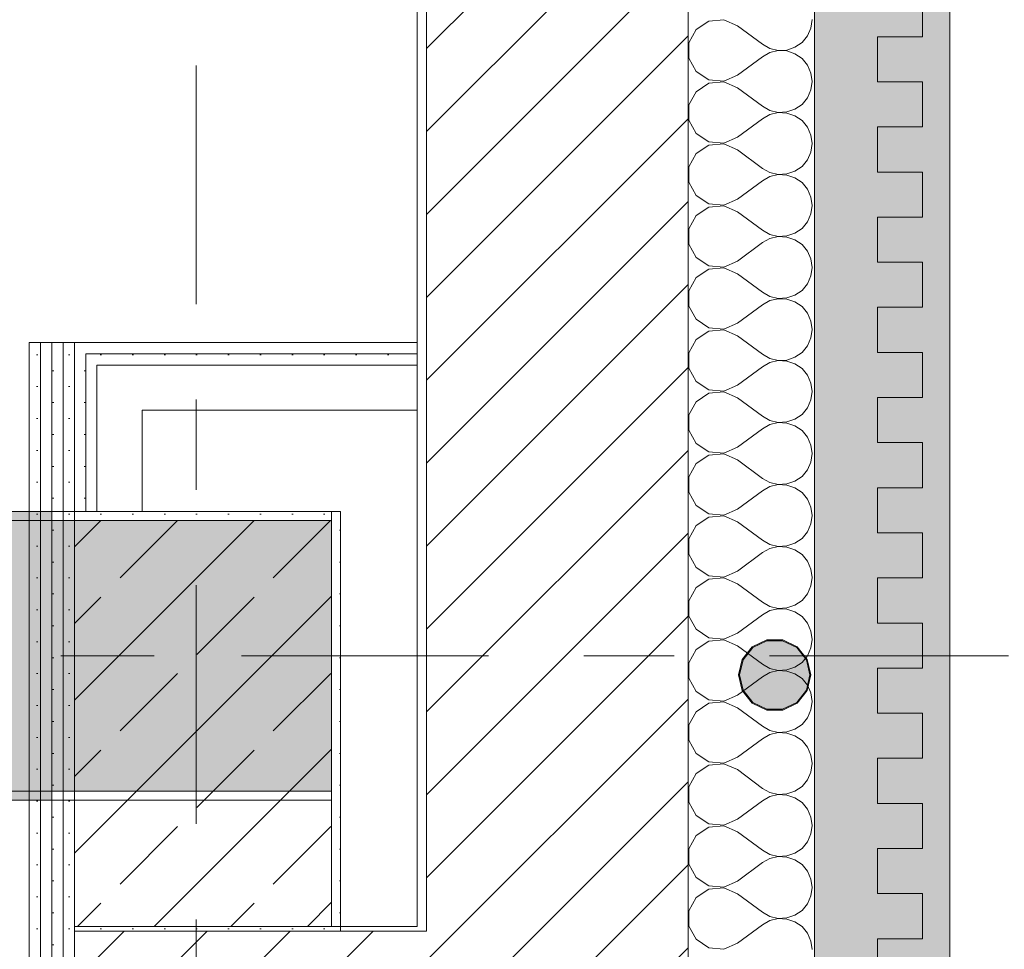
# Model space of a CAD drawing. Header units: metres. Extents: x -3.6 to 84.5, y -11 to 16.8.
# Tile 630 of 656: x 61.5 to 62.6, y 0.2 to 1.3. Entities that reach past the tile are written whole.
import ezdxf

# ---------------------------------------------------------------- set-up
doc = ezdxf.new("R2010")
doc.units = ezdxf.units.M
doc.header["$MEASUREMENT"] = 0
for name, pattern in [('Achse', [0.2, 0.1, -0.05, 0, -0.05]), ('Strichlinie doppelt', [0.546806, 0.264583, -0.105833, 0.070556, -0.105833]), ('Wipeout_Contour', [1, 0, -1])]:
    doc.linetypes.add(name, pattern=pattern)
for name, color, linetype in [('301 - Elemente.Linie', 7, 'Continuous'), ('302 - Elemente.Schraffur', 7, 'Continuous'), ('451 - Universal.Achsen Raster', 7, 'Continuous'), ('605 - Struktur.Wand Innen', 7, 'Continuous'), ('607 - Struktur.Stütze', 7, 'Continuous'), ('608 - Struktur.Träger', 7, 'Continuous')]:
    doc.layers.add(name, color=color, linetype=linetype)
pattern_1 = [(45, (0, 0), (-0.01767767, 0.01767767), [0, -0.025])]
pattern_2 = [(45, (0, 0), (-0.08485281, 0.08485281), []), (45, (-0.04243, 0.04243), (-0.08485281, 0.08485281), [0.09, -0.03])]

# ---------------------------------------------------------------- blocks, each defined once
blk = doc.blocks.new('*X1')
at = {"layer": '302 - Elemente.Schraffur', "color": 7, "linetype": 'Continuous', "lineweight": 5}
for p, q in [((62.3145, 1.2552), (62.2979, 1.2536)), ((62.33, 1.2487), (62.3145, 1.2552)), ((62.4112, 1.2462), (62.4125, 1.2556)), ((62.2839, 1.2444), (62.276, 1.2296)), ((62.2979, 1.2536), (62.2839, 1.2444)), ((62.33, 1.2487), (62.3575, 1.2281)), ((62.4073, 1.2375), (62.4112, 1.2462)), ((62.4013, 1.2302), (62.4073, 1.2375)), ((62.276, 1.2296), (62.276, 1.2129)), ((62.3575, 1.2281), (62.3658, 1.2235)), ((62.3658, 1.2235), (62.375, 1.2214)), ((62.3845, 1.2218), (62.3935, 1.2249)), ((62.3935, 1.2249), (62.4013, 1.2302)), ((62.276, 1.2129), (62.2839, 1.1981)), ((62.33, 1.1938), (62.3575, 1.2144)), ((62.3658, 1.219), (62.3575, 1.2144)), ((62.375, 1.2211), (62.3658, 1.219)), ((62.375, 1.2214), (62.3845, 1.2218)), ((62.3845, 1.2207), (62.375, 1.2211)), ((62.3935, 1.2176), (62.3845, 1.2207)), ((62.4013, 1.2122), (62.3935, 1.2176)), ((62.4073, 1.2049), (62.4013, 1.2122)), ((62.4112, 1.1963), (62.4073, 1.2049)), ((62.2839, 1.1981), (62.2979, 1.1889)), ((62.3145, 1.1873), (62.33, 1.1938)), ((62.4125, 1.1869), (62.4112, 1.1963)), ((62.2979, 1.1849), (62.2839, 1.1756)), ((62.2979, 1.1889), (62.3145, 1.1873)), ((62.3145, 1.1865), (62.2979, 1.1849)), ((62.33, 1.18), (62.3145, 1.1865)), ((62.33, 1.18), (62.3575, 1.1594)), ((62.4112, 1.1775), (62.4125, 1.1869)), ((62.2839, 1.1756), (62.276, 1.1609)), ((62.4013, 1.1615), (62.4073, 1.1688)), ((62.4073, 1.1688), (62.4112, 1.1775)), ((62.276, 1.1609), (62.276, 1.1441)), ((62.3575, 1.1594), (62.3658, 1.1548)), ((62.3935, 1.1561), (62.4013, 1.1615)), ((62.3658, 1.1502), (62.3575, 1.1456)), ((62.3658, 1.1548), (62.375, 1.1526)), ((62.375, 1.1524), (62.3658, 1.1502)), ((62.375, 1.1526), (62.3845, 1.1531)), ((62.3845, 1.1519), (62.375, 1.1524)), ((62.3845, 1.1531), (62.3935, 1.1561)), ((62.3935, 1.1489), (62.3845, 1.1519)), ((62.4013, 1.1435), (62.3935, 1.1489)), ((62.276, 1.1441), (62.2839, 1.1294)), ((62.33, 1.125), (62.3575, 1.1456)), ((62.4073, 1.1362), (62.4013, 1.1435)), ((62.4112, 1.1275), (62.4073, 1.1362)), ((62.2839, 1.1294), (62.2979, 1.1201)), ((62.3145, 1.1185), (62.33, 1.125)), ((62.4125, 1.1181), (62.4112, 1.1275)), ((62.2979, 1.1162), (62.2839, 1.1069)), ((62.2979, 1.1201), (62.3145, 1.1185)), ((62.3145, 1.1177), (62.2979, 1.1162)), ((62.33, 1.1113), (62.3145, 1.1177)), ((62.4112, 1.1087), (62.4125, 1.1181)), ((62.2839, 1.1069), (62.276, 1.0921)), ((62.33, 1.1113), (62.3575, 1.0906)), ((62.4073, 1.1001), (62.4112, 1.1087)), ((62.276, 1.0921), (62.276, 1.0754)), ((62.3935, 1.0874), (62.4013, 1.0928)), ((62.4013, 1.0928), (62.4073, 1.1001)), ((62.3575, 1.0906), (62.3658, 1.0861)), ((62.3658, 1.0815), (62.3575, 1.0769)), ((62.3658, 1.0861), (62.375, 1.0839)), ((62.375, 1.0836), (62.3658, 1.0815)), ((62.375, 1.0839), (62.3845, 1.0844)), ((62.3845, 1.0832), (62.375, 1.0836)), ((62.3845, 1.0844), (62.3935, 1.0874)), ((62.3935, 1.0801), (62.3845, 1.0832)), ((62.276, 1.0754), (62.2839, 1.0606)), ((62.33, 1.0563), (62.3575, 1.0769)), ((62.4013, 1.0748), (62.3935, 1.0801)), ((62.4073, 1.0675), (62.4013, 1.0748)), ((62.2839, 1.0606), (62.2979, 1.0514)), ((62.4112, 1.0588), (62.4073, 1.0675)), ((62.4125, 1.0494), (62.4112, 1.0588)), ((62.2979, 1.0514), (62.3145, 1.0498)), ((62.3145, 1.049), (62.2979, 1.0474)), ((62.3145, 1.0498), (62.33, 1.0563)), ((62.33, 1.0425), (62.3145, 1.049)), ((62.4112, 1.04), (62.4125, 1.0494)), ((62.2839, 1.0382), (62.276, 1.0234)), ((62.2979, 1.0474), (62.2839, 1.0382)), ((62.33, 1.0425), (62.3575, 1.0219)), ((62.4073, 1.0313), (62.4112, 1.04)), ((62.4013, 1.024), (62.4073, 1.0313)), ((62.276, 1.0234), (62.276, 1.0067)), ((62.3575, 1.0219), (62.3658, 1.0173)), ((62.3658, 1.0173), (62.375, 1.0152)), ((62.375, 1.0149), (62.3658, 1.0127)), ((62.375, 1.0152), (62.3845, 1.0156)), ((62.3845, 1.0144), (62.375, 1.0149)), ((62.3845, 1.0156), (62.3935, 1.0187)), ((62.3935, 1.0187), (62.4013, 1.024)), ((62.276, 1.0067), (62.2839, 0.9919)), ((62.33, 0.9875), (62.3575, 1.0082)), ((62.3658, 1.0127), (62.3575, 1.0082)), ((62.3935, 1.0114), (62.3845, 1.0144)), ((62.4013, 1.006), (62.3935, 1.0114)), ((62.4073, 0.9987), (62.4013, 1.006)), ((62.4112, 0.9901), (62.4073, 0.9987)), ((62.2839, 0.9919), (62.2979, 0.9826)), ((62.2979, 0.9826), (62.3145, 0.9811)), ((62.3145, 0.9811), (62.33, 0.9875)), ((62.4125, 0.9807), (62.4112, 0.9901)), ((62.2979, 0.9787), (62.2839, 0.9694)), ((62.3145, 0.9803), (62.2979, 0.9787)), ((62.33, 0.9738), (62.3145, 0.9803)), ((62.33, 0.9738), (62.3575, 0.9532)), ((62.4073, 0.9626), (62.4112, 0.9713)), ((62.4112, 0.9713), (62.4125, 0.9807)), ((62.2839, 0.9694), (62.276, 0.9547)), ((62.4013, 0.9553), (62.4073, 0.9626)), ((62.276, 0.9547), (62.276, 0.9379)), ((62.3575, 0.9532), (62.3658, 0.9486)), ((62.3845, 0.9469), (62.3935, 0.9499)), ((62.3935, 0.9499), (62.4013, 0.9553)), ((62.33, 0.9188), (62.3575, 0.9394)), ((62.3658, 0.944), (62.3575, 0.9394)), ((62.3658, 0.9486), (62.375, 0.9464)), ((62.375, 0.9461), (62.3658, 0.944)), ((62.375, 0.9464), (62.3845, 0.9469)), ((62.3845, 0.9457), (62.375, 0.9461)), ((62.3935, 0.9427), (62.3845, 0.9457)), ((62.4013, 0.9373), (62.3935, 0.9427)), ((62.276, 0.9379), (62.2839, 0.9232)), ((62.4073, 0.93), (62.4013, 0.9373)), ((62.4112, 0.9213), (62.4073, 0.93)), ((62.2839, 0.9232), (62.2979, 0.9139)), ((62.3145, 0.9123), (62.33, 0.9188)), ((62.4125, 0.9119), (62.4112, 0.9213)), ((62.2979, 0.9099), (62.2839, 0.9007)), ((62.2979, 0.9139), (62.3145, 0.9123)), ((62.3145, 0.9115), (62.2979, 0.9099)), ((62.33, 0.905), (62.3145, 0.9115)), ((62.4112, 0.9025), (62.4125, 0.9119)), ((62.2839, 0.9007), (62.276, 0.8859)), ((62.33, 0.905), (62.3575, 0.8844)), ((62.4073, 0.8938), (62.4112, 0.9025)), ((62.276, 0.8859), (62.276, 0.8692)), ((62.3575, 0.8844), (62.3658, 0.8798)), ((62.3935, 0.8812), (62.4013, 0.8865)), ((62.4013, 0.8865), (62.4073, 0.8938)), ((62.3658, 0.8753), (62.3575, 0.8707)), ((62.3658, 0.8798), (62.375, 0.8777)), ((62.375, 0.8774), (62.3658, 0.8753)), ((62.375, 0.8777), (62.3845, 0.8781)), ((62.3845, 0.8769), (62.375, 0.8774)), ((62.3845, 0.8781), (62.3935, 0.8812)), ((62.3935, 0.8739), (62.3845, 0.8769)), ((62.4013, 0.8685), (62.3935, 0.8739)), ((62.276, 0.8692), (62.2839, 0.8544)), ((62.33, 0.8501), (62.3575, 0.8707)), ((62.4073, 0.8612), (62.4013, 0.8685)), ((62.2839, 0.8544), (62.2979, 0.8452)), ((62.4112, 0.8526), (62.4073, 0.8612)), ((62.4125, 0.8432), (62.4112, 0.8526)), ((62.2979, 0.8412), (62.2839, 0.8319)), ((62.2979, 0.8452), (62.3145, 0.8436)), ((62.3145, 0.8428), (62.2979, 0.8412)), ((62.3145, 0.8436), (62.33, 0.8501)), ((62.33, 0.8363), (62.3145, 0.8428)), ((62.4112, 0.8338), (62.4125, 0.8432)), ((62.2839, 0.8319), (62.276, 0.8172)), ((62.33, 0.8363), (62.3575, 0.8157)), ((62.4073, 0.8251), (62.4112, 0.8338)), ((62.4013, 0.8178), (62.4073, 0.8251)), ((62.276, 0.8172), (62.276, 0.8004)), ((62.3575, 0.8157), (62.3658, 0.8111)), ((62.3658, 0.8111), (62.375, 0.8089)), ((62.375, 0.8087), (62.3658, 0.8065)), ((62.375, 0.8089), (62.3845, 0.8094)), ((62.3845, 0.8082), (62.375, 0.8087)), ((62.3845, 0.8094), (62.3935, 0.8124)), ((62.3935, 0.8052), (62.3845, 0.8082)), ((62.3935, 0.8124), (62.4013, 0.8178)), ((62.276, 0.8004), (62.2839, 0.7857)), ((62.33, 0.7813), (62.3575, 0.8019)), ((62.3658, 0.8065), (62.3575, 0.8019)), ((62.4013, 0.7998), (62.3935, 0.8052)), ((62.4073, 0.7925), (62.4013, 0.7998)), ((62.2839, 0.7857), (62.2979, 0.7764)), ((62.4112, 0.7838), (62.4073, 0.7925)), ((62.2979, 0.7764), (62.3145, 0.7748)), ((62.3145, 0.7748), (62.33, 0.7813)), ((62.4125, 0.7744), (62.4112, 0.7838)), ((62.2979, 0.7725), (62.2839, 0.7632)), ((62.3145, 0.774), (62.2979, 0.7725)), ((62.33, 0.7676), (62.3145, 0.774)), ((62.33, 0.7676), (62.3575, 0.7469)), ((62.4073, 0.7564), (62.4112, 0.765)), ((62.4112, 0.765), (62.4125, 0.7744)), ((62.2839, 0.7632), (62.276, 0.7484)), ((62.4013, 0.7491), (62.4073, 0.7564)), ((62.276, 0.7484), (62.276, 0.7317)), ((62.3575, 0.7469), (62.3658, 0.7424)), ((62.3658, 0.7424), (62.375, 0.7402)), ((62.3845, 0.7407), (62.3935, 0.7437)), ((62.3935, 0.7437), (62.4013, 0.7491)), ((62.276, 0.7317), (62.2839, 0.7169)), ((62.33, 0.7126), (62.3575, 0.7332)), ((62.3658, 0.7378), (62.3575, 0.7332)), ((62.375, 0.7399), (62.3658, 0.7378)), ((62.375, 0.7402), (62.3845, 0.7407)), ((62.3845, 0.7395), (62.375, 0.7399)), ((62.3935, 0.7364), (62.3845, 0.7395)), ((62.4013, 0.7311), (62.3935, 0.7364)), ((62.4073, 0.7238), (62.4013, 0.7311)), ((62.4112, 0.7151), (62.4073, 0.7238)), ((62.2839, 0.7169), (62.2979, 0.7077)), ((62.3145, 0.7061), (62.33, 0.7126)), ((62.4125, 0.7057), (62.4112, 0.7151)), ((62.2979, 0.7037), (62.2839, 0.6945)), ((62.2979, 0.7077), (62.3145, 0.7061)), ((62.3145, 0.7053), (62.2979, 0.7037)), ((62.33, 0.6988), (62.3145, 0.7053)), ((62.33, 0.6988), (62.3575, 0.6782)), ((62.4112, 0.6963), (62.4125, 0.7057)), ((62.2839, 0.6945), (62.276, 0.6797)), ((62.4013, 0.6803), (62.4073, 0.6876)), ((62.4073, 0.6876), (62.4112, 0.6963)), ((62.276, 0.6797), (62.276, 0.663)), ((62.3575, 0.6782), (62.3658, 0.6736)), ((62.3935, 0.675), (62.4013, 0.6803)), ((62.3658, 0.669), (62.3575, 0.6645)), ((62.3658, 0.6736), (62.375, 0.6715)), ((62.375, 0.6712), (62.3658, 0.669)), ((62.375, 0.6715), (62.3845, 0.6719)), ((62.3845, 0.6707), (62.375, 0.6712)), ((62.3845, 0.6719), (62.3935, 0.675)), ((62.3935, 0.6677), (62.3845, 0.6707)), ((62.4013, 0.6623), (62.3935, 0.6677)), ((62.276, 0.663), (62.2839, 0.6482)), ((62.33, 0.6438), (62.3575, 0.6645)), ((62.4073, 0.655), (62.4013, 0.6623)), ((62.4112, 0.6463), (62.4073, 0.655)), ((62.2839, 0.6482), (62.2979, 0.6389)), ((62.3145, 0.6374), (62.33, 0.6438)), ((62.4125, 0.637), (62.4112, 0.6463)), ((62.2979, 0.635), (62.2839, 0.6257)), ((62.2979, 0.6389), (62.3145, 0.6374)), ((62.3145, 0.6366), (62.2979, 0.635)), ((62.33, 0.6301), (62.3145, 0.6366)), ((62.4112, 0.6276), (62.4125, 0.637)), ((62.2839, 0.6257), (62.276, 0.611)), ((62.33, 0.6301), (62.3575, 0.6095)), ((62.4073, 0.6189), (62.4112, 0.6276)), ((62.3935, 0.6062), (62.4013, 0.6116)), ((62.4013, 0.6116), (62.4073, 0.6189)), ((62.276, 0.611), (62.276, 0.5942)), ((62.3575, 0.6095), (62.3658, 0.6049)), ((62.3658, 0.6003), (62.3575, 0.5957)), ((62.3658, 0.6049), (62.375, 0.6027)), ((62.375, 0.6024), (62.3658, 0.6003)), ((62.375, 0.6027), (62.3845, 0.6032)), ((62.3845, 0.602), (62.375, 0.6024)), ((62.3845, 0.6032), (62.3935, 0.6062)), ((62.3935, 0.599), (62.3845, 0.602)), ((62.276, 0.5942), (62.2839, 0.5795)), ((62.33, 0.5751), (62.3575, 0.5957)), ((62.4013, 0.5936), (62.3935, 0.599)), ((62.4073, 0.5863), (62.4013, 0.5936)), ((62.2839, 0.5795), (62.2979, 0.5702)), ((62.4112, 0.5776), (62.4073, 0.5863)), ((62.2979, 0.5702), (62.3145, 0.5686)), ((62.3145, 0.5678), (62.2979, 0.5662)), ((62.3145, 0.5686), (62.33, 0.5751)), ((62.33, 0.5613), (62.3145, 0.5678)), ((62.4125, 0.5682), (62.4112, 0.5776)), ((62.4112, 0.5588), (62.4125, 0.5682)), ((62.2839, 0.557), (62.276, 0.5422)), ((62.2979, 0.5662), (62.2839, 0.557)), ((62.33, 0.5613), (62.3575, 0.5407)), ((62.4073, 0.5501), (62.4112, 0.5588)), ((62.4013, 0.5428), (62.4073, 0.5501)), ((62.276, 0.5422), (62.276, 0.5255)), ((62.3575, 0.5407), (62.3658, 0.5361)), ((62.3658, 0.5361), (62.375, 0.534)), ((62.3845, 0.5344), (62.3935, 0.5375)), ((62.3935, 0.5375), (62.4013, 0.5428)), ((62.276, 0.5255), (62.2839, 0.5107)), ((62.33, 0.5064), (62.3575, 0.527)), ((62.3658, 0.5316), (62.3575, 0.527)), ((62.375, 0.5337), (62.3658, 0.5316)), ((62.375, 0.534), (62.3845, 0.5344)), ((62.3845, 0.5332), (62.375, 0.5337)), ((62.3935, 0.5302), (62.3845, 0.5332)), ((62.4013, 0.5248), (62.3935, 0.5302)), ((62.4073, 0.5175), (62.4013, 0.5248)), ((62.4112, 0.5089), (62.4073, 0.5175)), ((62.2839, 0.5107), (62.2979, 0.5015)), ((62.3145, 0.4999), (62.33, 0.5064)), ((62.4125, 0.4995), (62.4112, 0.5089)), ((62.2979, 0.4975), (62.2839, 0.4882)), ((62.2979, 0.5015), (62.3145, 0.4999)), ((62.3145, 0.4991), (62.2979, 0.4975)), ((62.33, 0.4926), (62.3145, 0.4991)), ((62.33, 0.4926), (62.3575, 0.472)), ((62.4112, 0.4901), (62.4125, 0.4995)), ((62.2839, 0.4882), (62.276, 0.4735)), ((62.4013, 0.4741), (62.4073, 0.4814)), ((62.4073, 0.4814), (62.4112, 0.4901)), ((62.276, 0.4735), (62.276, 0.4567)), ((62.3575, 0.472), (62.3658, 0.4674)), ((62.3935, 0.4687), (62.4013, 0.4741)), ((62.3658, 0.4628), (62.3575, 0.4582)), ((62.3658, 0.4674), (62.375, 0.4652)), ((62.375, 0.465), (62.3658, 0.4628)), ((62.375, 0.4652), (62.3845, 0.4657)), ((62.3845, 0.4645), (62.375, 0.465)), ((62.3845, 0.4657), (62.3935, 0.4687)), ((62.3935, 0.4615), (62.3845, 0.4645)), ((62.4013, 0.4561), (62.3935, 0.4615)), ((62.276, 0.4567), (62.2839, 0.442)), ((62.33, 0.4376), (62.3575, 0.4582)), ((62.4073, 0.4488), (62.4013, 0.4561)), ((62.4112, 0.4401), (62.4073, 0.4488)), ((62.2839, 0.442), (62.2979, 0.4327)), ((62.3145, 0.4311), (62.33, 0.4376)), ((62.4125, 0.4307), (62.4112, 0.4401)), ((62.2979, 0.4288), (62.2839, 0.4195)), ((62.2979, 0.4327), (62.3145, 0.4311)), ((62.3145, 0.4303), (62.2979, 0.4288)), ((62.33, 0.4239), (62.3145, 0.4303)), ((62.4112, 0.4213), (62.4125, 0.4307)), ((62.2839, 0.4195), (62.276, 0.4047)), ((62.33, 0.4239), (62.3575, 0.4032)), ((62.4073, 0.4127), (62.4112, 0.4213)), ((62.276, 0.4047), (62.276, 0.388)), ((62.3935, 0.4), (62.4013, 0.4054)), ((62.4013, 0.4054), (62.4073, 0.4127)), ((62.3575, 0.4032), (62.3658, 0.3987)), ((62.3658, 0.3941), (62.3575, 0.3895)), ((62.3658, 0.3987), (62.375, 0.3965)), ((62.375, 0.3962), (62.3658, 0.3941)), ((62.375, 0.3965), (62.3845, 0.397)), ((62.3845, 0.3958), (62.375, 0.3962)), ((62.3845, 0.397), (62.3935, 0.4)), ((62.3935, 0.3927), (62.3845, 0.3958)), ((62.276, 0.388), (62.2839, 0.3732)), ((62.33, 0.3689), (62.3575, 0.3895)), ((62.4013, 0.3874), (62.3935, 0.3927)), ((62.4073, 0.3801), (62.4013, 0.3874)), ((62.2839, 0.3732), (62.2979, 0.364)), ((62.4112, 0.3714), (62.4073, 0.3801)), ((62.4125, 0.362), (62.4112, 0.3714)), ((62.2979, 0.364), (62.3145, 0.3624)), ((62.3145, 0.3616), (62.2979, 0.36)), ((62.3145, 0.3624), (62.33, 0.3689)), ((62.33, 0.3551), (62.3145, 0.3616)), ((62.4112, 0.3526), (62.4125, 0.362)), ((62.2839, 0.3508), (62.276, 0.336)), ((62.2979, 0.36), (62.2839, 0.3508)), ((62.33, 0.3551), (62.3575, 0.3345)), ((62.4073, 0.3439), (62.4112, 0.3526)), ((62.4013, 0.3366), (62.4073, 0.3439)), ((62.276, 0.336), (62.276, 0.3193)), ((62.3575, 0.3345), (62.3658, 0.3299)), ((62.3658, 0.3299), (62.375, 0.3278)), ((62.375, 0.3275), (62.3658, 0.3253)), ((62.375, 0.3278), (62.3845, 0.3282)), ((62.3845, 0.327), (62.375, 0.3275)), ((62.3845, 0.3282), (62.3935, 0.3313)), ((62.3935, 0.3313), (62.4013, 0.3366)), ((62.276, 0.3193), (62.2839, 0.3045)), ((62.33, 0.3001), (62.3575, 0.3208)), ((62.3658, 0.3253), (62.3575, 0.3208)), ((62.3935, 0.324), (62.3845, 0.327)), ((62.4013, 0.3186), (62.3935, 0.324)), ((62.4073, 0.3113), (62.4013, 0.3186)), ((62.4112, 0.3026), (62.4073, 0.3113)), ((62.2839, 0.3045), (62.2979, 0.2952)), ((62.2979, 0.2952), (62.3145, 0.2937)), ((62.3145, 0.2937), (62.33, 0.3001)), ((62.4125, 0.2933), (62.4112, 0.3026)), ((62.2979, 0.2913), (62.2839, 0.282)), ((62.3145, 0.2929), (62.2979, 0.2913)), ((62.33, 0.2864), (62.3145, 0.2929)), ((62.33, 0.2864), (62.3575, 0.2658)), ((62.4073, 0.2752), (62.4112, 0.2839)), ((62.4112, 0.2839), (62.4125, 0.2933)), ((62.2839, 0.282), (62.276, 0.2673)), ((62.4013, 0.2679), (62.4073, 0.2752)), ((62.276, 0.2673), (62.276, 0.2505)), ((62.3575, 0.2658), (62.3658, 0.2612)), ((62.3845, 0.2595), (62.3935, 0.2625)), ((62.3935, 0.2625), (62.4013, 0.2679)), ((62.33, 0.2314), (62.3575, 0.252)), ((62.3658, 0.2566), (62.3575, 0.252)), ((62.3658, 0.2612), (62.375, 0.259)), ((62.375, 0.2587), (62.3658, 0.2566)), ((62.375, 0.259), (62.3845, 0.2595)), ((62.3845, 0.2583), (62.375, 0.2587)), ((62.3935, 0.2553), (62.3845, 0.2583)), ((62.4013, 0.2499), (62.3935, 0.2553)), ((62.276, 0.2505), (62.2839, 0.2358)), ((62.4073, 0.2426), (62.4013, 0.2499)), ((62.4112, 0.2339), (62.4073, 0.2426)), ((62.2839, 0.2358), (62.2979, 0.2265)), ((62.3145, 0.2249), (62.33, 0.2314)), ((62.4125, 0.2245), (62.4112, 0.2339)), ((62.2979, 0.2265), (62.3145, 0.2249))]:
    blk.add_line(p, q, dxfattribs=at)

msp = doc.modelspace()

# ---------------------------------------------------------------- hatches: boundary and pattern name
at = {"layer": '302 - Elemente.Schraffur', "linetype": 'Continuous', "lineweight": 0, "true_color": 0x4b4532}
msp.add_hatch(color=49, dxfattribs=at).paths.add_polyline_path([(62.415, 5.1), (62.415, -2.875), (62.565, -2.931), (62.565, 5.1)])
at = {"layer": '607 - Struktur.Stütze', "linetype": 'Continuous', "lineweight": 0, "true_color": 0x000000}
h = msp.add_hatch(dxfattribs=at)
h.set_pattern_fill('Beton__Stahlbeton_0001', color=18, style=0, pattern_type=2)
h.set_pattern_definition(pattern_2)
h.paths.add_polyline_path([(61.58, 0.25), (61.88, 0.25), (61.88, 0.7), (61.58, 0.7)])

# ---------------------------------------------------------------- linework, layer by layer
at = {"layer": '301 - Elemente.Linie', "color": 7, "linetype": 'Continuous', "lineweight": 13}
msp.add_line((62.565, 5.1), (62.565, -7.92), dxfattribs=at)
at = {"layer": '301 - Elemente.Linie', "color": 140, "linetype": 'Continuous', "lineweight": 18, "true_color": 0x00aaff}
for points in [[(62.485, 1.2365), (62.535, 1.2365), (62.535, 1.2865), (62.485, 1.2865), (62.485, 1.3365)], [(62.485, 1.1365), (62.535, 1.1365), (62.535, 1.1865), (62.485, 1.1865), (62.485, 1.2365)], [(62.485, 1.0365), (62.535, 1.0365), (62.535, 1.0865), (62.485, 1.0865), (62.485, 1.1365)], [(62.485, 0.9365), (62.535, 0.9365), (62.535, 0.9865), (62.485, 0.9865), (62.485, 1.0365)], [(62.485, 0.8365), (62.535, 0.8365), (62.535, 0.8865), (62.485, 0.8865), (62.485, 0.9365)], [(62.485, 0.7365), (62.535, 0.7365), (62.535, 0.7865), (62.485, 0.7865), (62.485, 0.8365)], [(62.485, 0.6365), (62.535, 0.6365), (62.535, 0.6865), (62.485, 0.6865), (62.485, 0.7365)], [(62.485, 0.5365), (62.535, 0.5365), (62.535, 0.5865), (62.485, 0.5865), (62.485, 0.6365)], [(62.485, 0.4365), (62.535, 0.4365), (62.535, 0.4865), (62.485, 0.4865), (62.485, 0.5365)], [(62.485, 0.3365), (62.535, 0.3365), (62.535, 0.3865), (62.485, 0.3865), (62.485, 0.4365)], [(62.485, 0.2365), (62.535, 0.2365), (62.535, 0.2865), (62.485, 0.2865), (62.485, 0.3365)], [(62.485, 0.1365), (62.535, 0.1365), (62.535, 0.1865), (62.485, 0.1865), (62.485, 0.2365)]]:
    msp.add_lwpolyline(points, dxfattribs=at)
at = {"layer": '607 - Struktur.Stütze', "color": 7, "linetype": 'Continuous', "lineweight": 13, "flags": 128}
msp.add_lwpolyline([(61.58, 0.25), (61.88, 0.25), (61.88, 0.7), (61.58, 0.7)], close=True, dxfattribs=at)

# ---------------------------------------------------------------- wipeouts: each hides what was drawn before it
at = {"color": 254, "linetype": 'Wipeout_Contour', "lineweight": 0, "ltscale": 246.43393}
msp.add_wipeout([(61.595, 0.71), (61.6075, 0.71), (61.6075, 0.885), (61.595, 0.885)], dxfattribs=at).dxf.layer = '605 - Struktur.Wand Innen'

# ---------------------------------------------------------------- next in the draw order: hatches: boundary and pattern name
at = {"layer": '605 - Struktur.Wand Innen', "linetype": 'Continuous', "lineweight": 5}
h = msp.add_hatch(dxfattribs=at)
h.set_pattern_fill('Gips_0001', style=0, pattern_type=2)
h.set_pattern_definition(pattern_1)
h.paths.add_polyline_path([(61.595, 0.71), (61.6075, 0.71), (61.6075, 0.885), (61.595, 0.885)])

# ---------------------------------------------------------------- next in the draw order: wipeouts: each hides what was drawn before it
at = {"color": 254, "linetype": 'Wipeout_Contour', "lineweight": 0, "ltscale": 249.801045}
msp.add_wipeout([(62.275, 0.005), (62.415, 0.005), (62.415, 5.1), (62.275, 5.1)], dxfattribs=at).dxf.layer = '302 - Elemente.Schraffur'

# ---------------------------------------------------------------- next in the draw order: hatches: boundary and pattern name
at = {"layer": '302 - Elemente.Schraffur', "linetype": 'Continuous', "lineweight": 0, "true_color": 0x002a3f}
msp.add_hatch(color=158, dxfattribs=at).paths.add_polyline_path([(62.4168, 5.0365), (62.4414, 5.0365), (62.4414, -0.4635), (62.535, -0.4635), (62.535, 5.0365), (62.535, 5.0865), (62.4168, 5.0865)])
at = {"layer": '302 - Elemente.Schraffur', "linetype": 'Continuous', "lineweight": 13}
msp.add_hatch(color=255, dxfattribs=at).paths.add_polyline_path([(62.3311, 0.5289), (62.335, 0.5115), (62.3461, 0.4976), (62.3622, 0.4899), (62.38, 0.4899), (62.396, 0.4976), (62.4071, 0.5115), (62.4111, 0.5289), (62.4071, 0.5462), (62.396, 0.5601), (62.38, 0.5679), (62.3622, 0.5679), (62.3461, 0.5601), (62.335, 0.5462)])
at = {"layer": '302 - Elemente.Schraffur', "linetype": 'Continuous', "lineweight": 13, "true_color": 0xff6a6a}
msp.add_hatch(color=11, dxfattribs=at).paths.add_polyline_path([(62.3321, 0.5289), (62.336, 0.512), (62.3468, 0.4984), (62.3624, 0.4909), (62.3798, 0.4909), (62.3954, 0.4984), (62.4062, 0.512), (62.41, 0.5289), (62.4062, 0.5458), (62.3954, 0.5593), (62.3798, 0.5668), (62.3624, 0.5668), (62.3468, 0.5593), (62.336, 0.5458)])

# ---------------------------------------------------------------- next in the draw order: linework, layer by layer
at = {"layer": '301 - Elemente.Linie', "color": 7, "linetype": 'Continuous', "lineweight": 18}
msp.add_line((62.415, 0.005), (62.415, 5.1), dxfattribs=at)
at = {"layer": '301 - Elemente.Linie', "color": 7, "linetype": 'Continuous', "lineweight": 9}
for points in [[(62.3311, 0.5289), (62.335, 0.5115), (62.3461, 0.4976), (62.3622, 0.4899), (62.38, 0.4899), (62.396, 0.4976), (62.4071, 0.5115), (62.4111, 0.5289), (62.4071, 0.5462), (62.396, 0.5601), (62.38, 0.5679), (62.3622, 0.5679), (62.3461, 0.5601), (62.335, 0.5462)], [(62.3321, 0.5289), (62.336, 0.512), (62.3468, 0.4984), (62.3624, 0.4909), (62.3798, 0.4909), (62.3954, 0.4984), (62.4062, 0.512), (62.41, 0.5289), (62.4062, 0.5458), (62.3954, 0.5593), (62.3798, 0.5668), (62.3624, 0.5668), (62.3468, 0.5593), (62.336, 0.5458)]]:
    msp.add_lwpolyline(points, close=True, dxfattribs=at)

# ---------------------------------------------------------------- next in the draw order: block references
at = {"layer": '302 - Elemente.Schraffur', "color": 7, "linetype": 'Continuous', "lineweight": 5}
msp.add_blockref('*X1', (0, 0), dxfattribs=at)

# ---------------------------------------------------------------- next in the draw order: wipeouts: each hides what was drawn before it
at = {"color": 254, "linetype": 'Wipeout_Contour', "lineweight": 0, "ltscale": 246.48357}
msp.add_wipeout([(61.6075, 0.71), (61.62, 0.71), (61.62, 0.8725), (61.6075, 0.8725)], dxfattribs=at).dxf.layer = '605 - Struktur.Wand Innen'

# ---------------------------------------------------------------- next in the draw order: hatches: boundary and pattern name
at = {"layer": '605 - Struktur.Wand Innen', "linetype": 'Continuous', "lineweight": 5}
h = msp.add_hatch(dxfattribs=at)
h.set_pattern_fill('Gips_0001', style=0, pattern_type=2)
h.set_pattern_definition(pattern_1)
h.paths.add_polyline_path([(61.6075, 0.71), (61.62, 0.71), (61.62, 0.8725), (61.6075, 0.8725)])
at = {"layer": '607 - Struktur.Stütze', "linetype": 'Continuous', "lineweight": 0, "true_color": 0x000000}
h = msp.add_hatch(dxfattribs=at)
h.set_pattern_fill('Gips_0001', color=18, style=0, pattern_type=2)
h.set_pattern_definition(pattern_1)
h.paths.add_polyline_path([(61.57, 0.71), (61.57, 0.24), (61.89, 0.24), (61.89, 0.71)])
h.paths.add_polyline_path([(61.58, 0.25), (61.58, 0.7), (61.88, 0.7), (61.88, 0.25)], flags=0)

# ---------------------------------------------------------------- next in the draw order: linework, layer by layer
at = {"layer": '607 - Struktur.Stütze', "color": 7, "linetype": 'Continuous', "lineweight": 5, "flags": 128}
msp.add_lwpolyline([(61.57, 0.71), (61.57, 0.24), (61.89, 0.24), (61.89, 0.71)], close=True, dxfattribs=at)

# ---------------------------------------------------------------- next in the draw order: wipeouts: each hides what was drawn before it
at = {"color": 254, "linetype": 'Wipeout_Contour', "lineweight": 0, "ltscale": 371.993518}
msp.add_wipeout([(61.985, 5.1), (61.985, 0.245), (61.595, 0.245), (61.595, 0.005), (62.275, 0.005), (62.275, 5.1)], dxfattribs=at).dxf.layer = '302 - Elemente.Schraffur'

# ---------------------------------------------------------------- next in the draw order: hatches: boundary and pattern name
at = {"layer": '302 - Elemente.Schraffur', "linetype": 'Continuous', "lineweight": 5}
h = msp.add_hatch(dxfattribs=at)
h.set_pattern_fill('MW_Kalksandstein_0001', style=0, pattern_type=2)
h.set_pattern_definition([(45, (0, 0), (-0.04596194, 0.04596194), [])])
h.paths.add_polyline_path([(61.985, 5.1), (61.985, 0.245), (61.595, 0.245), (61.595, 0.005), (62.275, 0.005), (62.275, 5.1)])

# ---------------------------------------------------------------- next in the draw order: linework, layer by layer
at = {"layer": '301 - Elemente.Linie', "color": 7, "linetype": 'Continuous', "lineweight": 18}
for p, q in [((61.985, 5.1), (61.985, 0.245)), ((62.275, 0.005), (62.275, 5.1)), ((61.88, 0.25), (61.975, 0.25))]:
    msp.add_line(p, q, dxfattribs=at)
at = {"layer": '605 - Struktur.Wand Innen', "color": 7, "linetype": 'Continuous', "lineweight": 13}
msp.add_line((61.62, 0.8225), (61.62, 0.71), dxfattribs=at)
for points in [[(61.67, 0.8225), (61.975, 0.8225)], [(61.67, 0.71), (61.67, 0.8225)]]:
    msp.add_lwpolyline(points, dxfattribs=at)
at = {"layer": '608 - Struktur.Träger', "color": 7, "linetype": 'Continuous', "lineweight": 13}
msp.add_line((61.88, 0.39), (61.88, 0.71), dxfattribs=at)
at = {"layer": '608 - Struktur.Träger', "color": 7, "linetype": 'Continuous', "lineweight": 9}
msp.add_line((61.88, 0.7), (61.88, 0.4), dxfattribs=at)

# ---------------------------------------------------------------- next in the draw order: wipeouts: each hides what was drawn before it
at = {"color": 254, "linetype": 'Wipeout_Contour', "lineweight": 0, "ltscale": 246.376046}
msp.add_wipeout([(61.595, 0.005), (61.595, 0.8975), (61.5825, 0.8975), (61.5825, 0.005)], dxfattribs=at).dxf.layer = '605 - Struktur.Wand Innen'

# ---------------------------------------------------------------- next in the draw order: hatches: boundary and pattern name
at = {"layer": '605 - Struktur.Wand Innen', "linetype": 'Continuous', "lineweight": 5}
h = msp.add_hatch(dxfattribs=at)
h.set_pattern_fill('Gips_0001', style=0, pattern_type=2)
h.set_pattern_definition(pattern_1)
h.paths.add_polyline_path([(61.595, 0.005), (61.595, 0.8975), (61.5825, 0.8975), (61.5825, 0.005)])

# ---------------------------------------------------------------- next in the draw order: linework, layer by layer
at = {"layer": '301 - Elemente.Linie', "color": 7, "linetype": 'Continuous', "lineweight": 18}
for p, q in [((61.595, 0.005), (61.595, 0.26)), ((61.595, 0.245), (61.985, 0.245))]:
    msp.add_line(p, q, dxfattribs=at)
at = {"layer": '605 - Struktur.Wand Innen', "color": 7, "linetype": 'Continuous', "lineweight": 13}
msp.add_lwpolyline([(61.595, 0.01), (61.595, 0.8975)], dxfattribs=at)

# ---------------------------------------------------------------- next in the draw order: wipeouts: each hides what was drawn before it
at = {"color": 254, "linetype": 'Wipeout_Contour', "lineweight": 0, "ltscale": 246.32605}
msp.add_wipeout([(61.5825, 0.005), (61.5825, 0.8975), (61.57, 0.8975), (61.57, 0.005)], dxfattribs=at).dxf.layer = '605 - Struktur.Wand Innen'

# ---------------------------------------------------------------- next in the draw order: hatches: boundary and pattern name
at = {"layer": '605 - Struktur.Wand Innen', "linetype": 'Continuous', "lineweight": 5}
h = msp.add_hatch(dxfattribs=at)
h.set_pattern_fill('Gips_0001', style=0, pattern_type=2)
h.set_pattern_definition(pattern_1)
h.paths.add_polyline_path([(61.5825, 0.005), (61.5825, 0.8975), (61.57, 0.8975), (61.57, 0.005)])

# ---------------------------------------------------------------- next in the draw order: linework, layer by layer
at = {"layer": '605 - Struktur.Wand Innen', "color": 7, "linetype": 'Continuous', "lineweight": 9}
msp.add_line((61.5825, 0.005), (61.5825, 0.8975), dxfattribs=at)
at = {"layer": '605 - Struktur.Wand Innen', "color": 7, "linetype": 'Continuous', "lineweight": 13}
msp.add_lwpolyline([(61.57, 0.8975), (61.57, 0.01)], dxfattribs=at)

# ---------------------------------------------------------------- next in the draw order: wipeouts: each hides what was drawn before it
at = {"color": 254, "linetype": 'Wipeout_Contour', "lineweight": 0, "ltscale": 246.276054}
msp.add_wipeout([(61.57, 0.005), (61.57, 0.8975), (61.5575, 0.8975), (61.5575, 0.005)], dxfattribs=at).dxf.layer = '605 - Struktur.Wand Innen'

# ---------------------------------------------------------------- next in the draw order: hatches: boundary and pattern name
at = {"layer": '605 - Struktur.Wand Innen', "linetype": 'Continuous', "lineweight": 5}
h = msp.add_hatch(dxfattribs=at)
h.set_pattern_fill('Gips_0001', style=0, pattern_type=2)
h.set_pattern_definition(pattern_1)
h.paths.add_polyline_path([(61.57, 0.005), (61.57, 0.8975), (61.5575, 0.8975), (61.5575, 0.005)])

# ---------------------------------------------------------------- next in the draw order: linework, layer by layer
at = {"layer": '605 - Struktur.Wand Innen', "color": 7, "linetype": 'Continuous', "lineweight": 13}
msp.add_lwpolyline([(61.57, 0.005), (61.57, 0.8975)], dxfattribs=at)
at = {"layer": '608 - Struktur.Träger', "color": 7, "linetype": 'Continuous', "lineweight": 5}
for p, q in [((61.57, 0.71), (61.57, 0.7)), ((61.57, 0.4), (61.57, 0.39))]:
    msp.add_line(p, q, dxfattribs=at)
at = {"layer": '608 - Struktur.Träger', "color": 7, "linetype": 'Continuous', "lineweight": 13}
msp.add_line((61.88, 0.7), (61.57, 0.7), dxfattribs=at)

# ---------------------------------------------------------------- next in the draw order: wipeouts: each hides what was drawn before it
at = {"color": 254, "linetype": 'Wipeout_Contour', "lineweight": 0, "ltscale": 246.226058}
msp.add_wipeout([(61.5575, 0.005), (61.5575, 0.8975), (61.545, 0.8975), (61.545, 0.005)], dxfattribs=at).dxf.layer = '605 - Struktur.Wand Innen'

# ---------------------------------------------------------------- next in the draw order: hatches: boundary and pattern name
at = {"layer": '605 - Struktur.Wand Innen', "linetype": 'Continuous', "lineweight": 5}
h = msp.add_hatch(dxfattribs=at)
h.set_pattern_fill('Gips_0001', style=0, pattern_type=2)
h.set_pattern_definition(pattern_1)
h.paths.add_polyline_path([(61.5575, 0.005), (61.5575, 0.8975), (61.545, 0.8975), (61.545, 0.005)])
at = {"layer": '608 - Struktur.Träger', "linetype": 'Continuous', "lineweight": 0, "true_color": 0x000000}
h = msp.add_hatch(dxfattribs=at)
h.set_pattern_fill('Gips_0001', color=18, style=0, pattern_type=2)
h.set_pattern_definition(pattern_1)
h.paths.add_polyline_path([(58.29, 0.71), (58.29, 0.7), (61.57, 0.7), (61.57, 0.71)])
h = msp.add_hatch(dxfattribs=at)
h.set_pattern_fill('Beton__Stahlbeton_0001', color=18, style=0, pattern_type=2)
h.set_pattern_definition(pattern_2)
h.paths.add_polyline_path([(0.69, 0.7), (0.38, 0.7), (0.38, 0.4), (0.69, 0.4), (3.97, 0.4), (4.29, 0.4), (7.57, 0.4), (7.89, 0.4), (11.17, 0.4), (11.49, 0.4), (14.77, 0.4), (15.09, 0.4), (18.37, 0.4), (18.69, 0.4), (21.97, 0.4), (22.29, 0.4), (25.57, 0.4), (25.89, 0.4), (29.17, 0.4), (29.49, 0.4), (32.77, 0.4), (33.09, 0.4), (36.37, 0.4), (36.69, 0.4), (39.97, 0.4), (40.29, 0.4), (43.57, 0.4), (43.89, 0.4), (47.17, 0.4), (47.49, 0.4), (50.77, 0.4), (51.09, 0.4), (51.8, 0.4), (51.97, 0.4), (54.37, 0.4), (54.69, 0.4), (57.97, 0.4), (58.29, 0.4), (61.57, 0.4), (61.88, 0.4), (61.88, 0.7), (61.57, 0.7), (58.29, 0.7), (57.97, 0.7), (54.69, 0.7), (54.37, 0.7), (51.97, 0.7), (51.8, 0.7), (51.09, 0.7), (50.77, 0.7), (47.49, 0.7), (47.17, 0.7), (43.89, 0.7), (43.57, 0.7), (40.29, 0.7), (39.935, 0.7), (36.69, 0.7), (36.37, 0.7), (33.09, 0.7), (32.77, 0.7), (29.49, 0.7), (29.17, 0.7), (25.89, 0.7), (25.57, 0.7), (22.29, 0.7), (21.97, 0.7), (18.69, 0.7), (18.37, 0.7), (15.09, 0.7), (14.77, 0.7), (11.49, 0.7), (11.17, 0.7), (7.89, 0.7), (7.57, 0.7), (4.29, 0.7), (3.97, 0.7)])
h = msp.add_hatch(dxfattribs=at)
h.set_pattern_fill('Gips_0001', color=18, style=0, pattern_type=2)
h.set_pattern_definition(pattern_1)
h.paths.add_polyline_path([(58.29, 0.4), (58.29, 0.39), (61.57, 0.39), (61.57, 0.4)])

# ---------------------------------------------------------------- next in the draw order: linework, layer by layer
at = {"layer": '451 - Universal.Achsen Raster', "color": 160, "linetype": 'Strichlinie doppelt', "lineweight": 9, "true_color": 0x3232ff}
msp.add_line((64.935, 0.55), (-3.175, 0.55), dxfattribs=at)
at = {"layer": '605 - Struktur.Wand Innen', "color": 7, "linetype": 'Continuous', "lineweight": 9}
msp.add_line((61.5575, 0.005), (61.5575, 0.8975), dxfattribs=at)
at = {"layer": '605 - Struktur.Wand Innen', "color": 7, "linetype": 'Continuous', "lineweight": 13}
for points in [[(61.595, 0.8975), (61.545, 0.8975)], [(61.545, 0.8975), (61.545, 0.005)]]:
    msp.add_lwpolyline(points, dxfattribs=at)
at = {"layer": '608 - Struktur.Träger', "color": 7, "linetype": 'Continuous', "lineweight": 13}
for p, q in [((0.38, 0.71), (61.88, 0.71)), ((61.57, 0.7), (58.29, 0.7)), ((0.38, 0.39), (61.88, 0.39))]:
    msp.add_line(p, q, dxfattribs=at)
at = {"layer": '608 - Struktur.Träger', "color": 7, "linetype": 'Continuous', "lineweight": 5}
for p, q in [((61.57, 0.71), (58.29, 0.71)), ((61.57, 0.39), (58.29, 0.39))]:
    msp.add_line(p, q, dxfattribs=at)
at = {"layer": '608 - Struktur.Träger', "color": 7, "linetype": 'Achse', "lineweight": 9}
msp.add_line((0.38, 0.55), (61.88, 0.55), dxfattribs=at)
at = {"layer": '608 - Struktur.Träger', "color": 7, "linetype": 'Continuous', "lineweight": 13, "flags": 128}
msp.add_lwpolyline([(61.88, 0.4), (61.57, 0.4), (58.29, 0.4), (57.97, 0.4), (54.69, 0.4), (54.37, 0.4)], dxfattribs=at)

# ---------------------------------------------------------------- next in the draw order: wipeouts: each hides what was drawn before it
at = {"color": 254, "linetype": 'Wipeout_Contour', "lineweight": 0, "ltscale": 185.315393}
msp.add_wipeout([(61.595, 0.885), (61.6075, 0.885), (61.595, 0.8975)], dxfattribs=at).dxf.layer = '605 - Struktur.Wand Innen'

# ---------------------------------------------------------------- next in the draw order: hatches: boundary and pattern name
at = {"layer": '605 - Struktur.Wand Innen', "linetype": 'Continuous', "lineweight": 5}
h = msp.add_hatch(dxfattribs=at)
h.set_pattern_fill('Gips_0001', style=0, pattern_type=2)
h.set_pattern_definition(pattern_1)
h.paths.add_polyline_path([(61.595, 0.885), (61.6075, 0.885), (61.595, 0.8975)])

# ---------------------------------------------------------------- next in the draw order: wipeouts: each hides what was drawn before it
at = {"color": 254, "linetype": 'Wipeout_Contour', "lineweight": 0, "ltscale": 185.352456}
msp.add_wipeout([(61.6075, 0.8725), (61.62, 0.8725), (61.6075, 0.885)], dxfattribs=at).dxf.layer = '605 - Struktur.Wand Innen'

# ---------------------------------------------------------------- next in the draw order: hatches: boundary and pattern name
at = {"layer": '605 - Struktur.Wand Innen', "linetype": 'Continuous', "lineweight": 5}
h = msp.add_hatch(dxfattribs=at)
h.set_pattern_fill('Gips_0001', style=0, pattern_type=2)
h.set_pattern_definition(pattern_1)
h.paths.add_polyline_path([(61.6075, 0.8725), (61.62, 0.8725), (61.6075, 0.885)])

# ---------------------------------------------------------------- next in the draw order: wipeouts: each hides what was drawn before it
at = {"color": 254, "linetype": 'Wipeout_Contour', "lineweight": 0, "ltscale": 247.198669}
msp.add_wipeout([(61.6075, 0.885), (61.975, 0.885), (61.975, 0.8975), (61.6075, 0.8975)], dxfattribs=at).dxf.layer = '605 - Struktur.Wand Innen'

# ---------------------------------------------------------------- next in the draw order: hatches: boundary and pattern name
at = {"layer": '605 - Struktur.Wand Innen', "linetype": 'Continuous', "lineweight": 5}
h = msp.add_hatch(dxfattribs=at)
h.set_pattern_fill('Gips_0001', style=0, pattern_type=2)
h.set_pattern_definition(pattern_1)
h.paths.add_polyline_path([(61.6075, 0.885), (61.975, 0.885), (61.975, 0.8975), (61.6075, 0.8975)])

# ---------------------------------------------------------------- next in the draw order: wipeouts: each hides what was drawn before it
at = {"color": 254, "linetype": 'Wipeout_Contour', "lineweight": 0, "ltscale": 184.342675}
msp.add_wipeout([(61.6075, 0.8975), (61.595, 0.8975), (61.6075, 0.885)], dxfattribs=at).dxf.layer = '605 - Struktur.Wand Innen'
at = {"color": 254, "linetype": 'Wipeout_Contour', "lineweight": 0, "ltscale": 247.222954}
msp.add_wipeout([(61.62, 0.8725), (61.975, 0.8725), (61.975, 0.885), (61.62, 0.885)], dxfattribs=at).dxf.layer = '605 - Struktur.Wand Innen'

# ---------------------------------------------------------------- next in the draw order: hatches: boundary and pattern name
at = {"layer": '605 - Struktur.Wand Innen', "linetype": 'Continuous', "lineweight": 5}
h = msp.add_hatch(dxfattribs=at)
h.set_pattern_fill('Gips_0001', style=0, pattern_type=2)
h.set_pattern_definition(pattern_1)
h.paths.add_polyline_path([(61.6075, 0.8975), (61.595, 0.8975), (61.6075, 0.885)])
h = msp.add_hatch(dxfattribs=at)
h.set_pattern_fill('Gips_0001', style=0, pattern_type=2)
h.set_pattern_definition(pattern_1)
h.paths.add_polyline_path([(61.62, 0.8725), (61.975, 0.8725), (61.975, 0.885), (61.62, 0.885)])

# ---------------------------------------------------------------- next in the draw order: linework, layer by layer
at = {"layer": '301 - Elemente.Linie', "color": 7, "linetype": 'Continuous', "lineweight": 18}
msp.add_line((61.975, 5.1), (61.975, 0.25), dxfattribs=at)
at = {"layer": '451 - Universal.Achsen Raster', "color": 160, "linetype": 'Strichlinie doppelt', "lineweight": 9, "true_color": 0x3232ff}
msp.add_line((61.73, -10.585), (61.73, 16.355), dxfattribs=at)
at = {"layer": '605 - Struktur.Wand Innen', "color": 7, "linetype": 'Continuous', "lineweight": 13}
msp.add_line((61.975, 0.8725), (61.67, 0.8725), dxfattribs=at)
for points in [[(61.595, 0.8975), (61.595, 0.885)], [(61.975, 0.8975), (61.595, 0.8975)], [(61.975, 0.8975), (61.975, 0.885)], [(61.595, 0.885), (61.595, 0.71)], [(61.975, 0.885), (61.975, 0.8725)], [(61.975, 0.8725), (61.975, 0.8225)]]:
    msp.add_lwpolyline(points, dxfattribs=at)

# ---------------------------------------------------------------- next in the draw order: wipeouts: each hides what was drawn before it
at = {"color": 254, "linetype": 'Wipeout_Contour', "lineweight": 0, "ltscale": 184.379526}
msp.add_wipeout([(61.62, 0.885), (61.6075, 0.885), (61.62, 0.8725)], dxfattribs=at).dxf.layer = '605 - Struktur.Wand Innen'

# ---------------------------------------------------------------- next in the draw order: hatches: boundary and pattern name
at = {"layer": '605 - Struktur.Wand Innen', "linetype": 'Continuous', "lineweight": 5}
h = msp.add_hatch(dxfattribs=at)
h.set_pattern_fill('Gips_0001', style=0, pattern_type=2)
h.set_pattern_definition(pattern_1)
h.paths.add_polyline_path([(61.62, 0.885), (61.6075, 0.885), (61.62, 0.8725)])

# ---------------------------------------------------------------- next in the draw order: linework, layer by layer
at = {"layer": '605 - Struktur.Wand Innen', "color": 7, "linetype": 'Continuous', "lineweight": 9}
for p, q in [((61.62, 0.885), (61.6075, 0.885)), ((61.6075, 0.885), (61.6075, 0.8725)), ((61.975, 0.885), (61.62, 0.885)), ((61.6075, 0.8725), (61.6075, 0.71))]:
    msp.add_line(p, q, dxfattribs=at)
at = {"layer": '605 - Struktur.Wand Innen', "color": 7, "linetype": 'Continuous', "lineweight": 13}
for p, q in [((61.62, 0.8725), (61.62, 0.8225)), ((61.67, 0.8725), (61.62, 0.8725)), ((61.62, 0.8725), (61.62, 0.8225))]:
    msp.add_line(p, q, dxfattribs=at)

doc.saveas('drawing.dxf')
